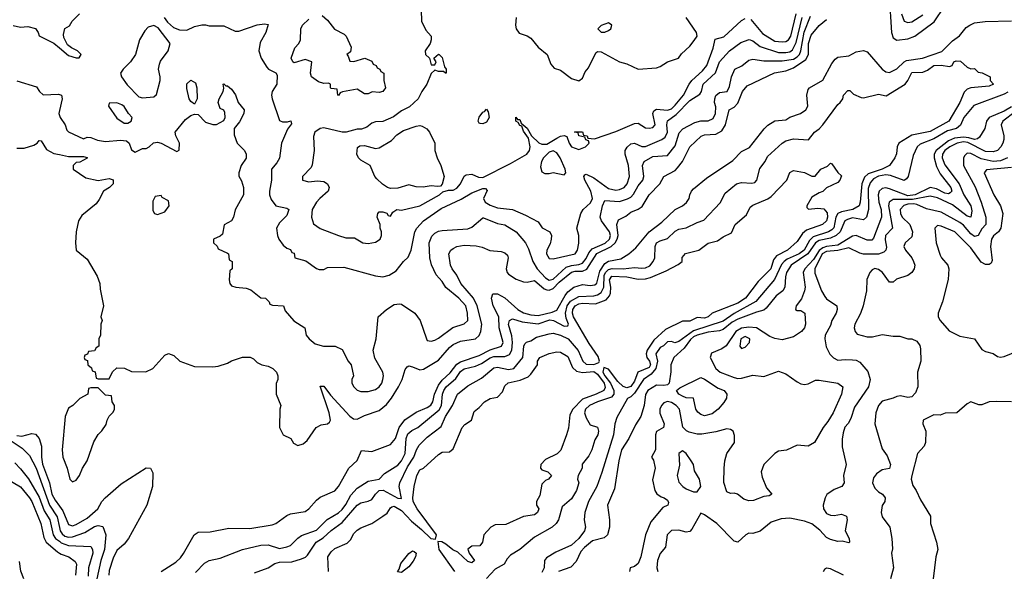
# Model space of a CAD drawing. Header units: inches. Extents: x 2348352 to 2479776, y 460422 to 613655.
# Tile 282 of 590: x 2389785 to 2395111, y 562331 to 565319. Entities that reach past the tile are written whole.
import ezdxf

# ---------------------------------------------------------------- set-up
doc = ezdxf.new("R2010")
doc.units = ezdxf.units.IN
doc.header["$MEASUREMENT"] = 0
doc.layers.add('C3586', color=7, linetype='Continuous')
doc.layers.add('C3596', color=7, linetype='Continuous')

msp = doc.modelspace()

# ---------------------------------------------------------------- linework, layer by layer
at = {"layer": 'C3586', "color": 4}
for points, elevation in [([(2389750, 565286.8), (2389790, 565278.8), (2389830, 565282.8), (2389870, 565270.8), (2389884.7, 565250), (2389891.3, 565231.3), (2389970, 565191.3), (2390000, 565166.3)], 92), ([(2389770, 564986.8), (2389875.3, 564955.3), (2389892, 564930), (2389911.3, 564911.3), (2389995.5, 564915.5), (2390000, 564914.1)], 88), ([(2390000, 564826.9), (2389996, 564810), (2390000, 564800.8)], 88), ([(2389770, 564622.8), (2389810, 564622.8), (2389861.2, 564638.8), (2389879, 564650), (2389890, 564664.7), (2389902, 564662), (2389930, 564616.3), (2389970, 564594), (2390000, 564588.3)], 84), ([(2389677.2, 563077.2), (2389799, 562999), (2389838.9, 562958.9), (2389873.8, 562890), (2389946.2, 562690), (2389987, 562627), (2390000, 562569.3)], 72), ([(2389770, 563067.7), (2389796, 563064), (2389850, 563077), (2389870, 563074.4), (2389882.3, 563062.3), (2389890.2, 563050.2), (2389902.6, 563010), (2389902.7, 562950), (2389908.9, 562911.1), (2389946.2, 562810), (2389959.7, 562750), (2389976.2, 562716.2), (2390000, 562683.7)], 76), ([(2389758.4, 562918.4), (2389790, 562887.3), (2389832.5, 562832.5), (2389890, 562732.4), (2389918.2, 562658.2), (2389947.4, 562610), (2389965.5, 562530), (2389978.9, 562510), (2390000, 562494)], 68), ([(2389710, 562835.5), (2389788.8, 562788.8), (2389837.6, 562730), (2389850.3, 562710), (2389899.6, 562590), (2389915.2, 562515.2), (2389929.2, 562489.2), (2389990, 562436.4), (2390000, 562430.4)], 64), ([(2389807.7, 562290), (2389791.8, 562331.8), (2389784.3, 562384.3)], 56)]:
    msp.add_lwpolyline(points, dxfattribs=dict(at, elevation=elevation))
at = {"layer": 'C3596', "color": 4}
for points, elevation in [([(2394488.4, 565450), (2394501.1, 565250), (2394510, 565220.7), (2394530, 565208.7), (2394590, 565215.2), (2394627, 565230), (2394732.4, 565307.6), (2394786.6, 565390)], 84), ([(2390000, 565166.3), (2390050, 565124.7), (2390090, 565112), (2390107.3, 565112.7), (2390118, 565130), (2390098, 565150), (2390065.6, 565165.6), (2390043.2, 565183.2), (2390023.2, 565223.2), (2390021.2, 565238.8), (2390028.9, 565271.1), (2390054.6, 565285.4), (2390068.7, 565310), (2390108.7, 565350)], 92), ([(2391422, 565342), (2391450, 565316), (2391488.2, 565268.2), (2391540.7, 565240.7), (2391551.3, 565230), (2391578, 565170), (2391575.3, 565144.7), (2391554, 565130), (2391562, 565122), (2391570, 565094), (2391592, 565092), (2391651.3, 565111.3), (2391690, 565094), (2391698, 565078), (2391714, 565070), (2391718, 565058), (2391734, 565050), (2391738, 565038), (2391754, 565030), (2391754, 564990), (2391764.7, 564950), (2391750, 564929.2), (2391730, 564925.2), (2391691.6, 564928.4), (2391670, 564918), (2391650, 564918), (2391610, 564942), (2391532, 564928), (2391518, 564922), (2391510, 564908), (2391506, 564910), (2391502, 564942), (2391470, 564946), (2391466, 564950), (2391466, 564970), (2391455.3, 564975.3), (2391430, 564974), (2391402, 564982), (2391364, 565010), (2391359, 565030), (2391366, 565090), (2391330, 565104), (2391270, 565086), (2391262, 565090), (2391253.2, 565110), (2391273.6, 565166.4), (2391295.3, 565190), (2391304, 565210), (2391305.2, 565270), (2391315.3, 565290), (2391350, 565321)], 92), ([(2391956, 565370), (2391958, 565310), (2391982, 565262), (2392011.3, 565230), (2392011.3, 565210), (2392004.7, 565190), (2391978, 565150), (2391981, 565130), (2392002, 565110), (2392010, 565074), (2392030, 565074), (2392038, 565090), (2392026, 565110), (2392050, 565132), (2392054, 565130), (2392070, 565114), (2392083.6, 565063.6), (2392092, 565050), (2392092, 565030), (2392088.7, 565028.7), (2392078, 565038), (2392050, 565038), (2392030, 565046), (2392010, 565028), (2391987.3, 564970), (2391960.7, 564930), (2391941, 564890), (2391892.8, 564847.2), (2391850, 564825.2), (2391807.9, 564792.1), (2391750, 564766.6), (2391710, 564765.2), (2391690, 564759), (2391662.8, 564737.2), (2391633.4, 564726.6), (2391610, 564726), (2391550.7, 564709.3), (2391530, 564709.5), (2391430, 564734), (2391410, 564729), (2391381, 564710), (2391374.4, 564685.6), (2391377.3, 564610), (2391367.1, 564532.9), (2391361, 564519), (2391314, 564470), (2391314, 564450), (2391350, 564441), (2391393.6, 564446.4), (2391430, 564442.8), (2391450.3, 564430.3), (2391459.1, 564410), (2391453.4, 564390), (2391408.8, 564351.2), (2391390.6, 564330), (2391367.3, 564290), (2391362.8, 564250), (2391373.7, 564213.7), (2391410, 564187.3), (2391510, 564151), (2391550, 564138), (2391596.9, 564136.9), (2391642, 564110), (2391670, 564106.8), (2391710, 564114.8), (2391735.3, 564130), (2391742, 564150), (2391742, 564170), (2391735.3, 564190), (2391735.3, 564210), (2391719, 564250), (2391722, 564270), (2391730, 564278), (2391750, 564278), (2391771.6, 564271.6), (2391778, 564258), (2391790, 564254), (2391803.1, 564276.9), (2391826, 564290), (2391850, 564286.8), (2391950, 564310.6), (2392055.3, 564370), (2392073.2, 564386.8), (2392105.2, 564394.8), (2392130, 564394.8), (2392150, 564407.3), (2392169, 564430), (2392189.3, 564470.7), (2392200.9, 564479.1), (2392230, 564482.8), (2392266, 564466), (2392290, 564464.9), (2392440, 564540), (2392528.6, 564591.4), (2392543, 564610), (2392546.6, 564630), (2392537.5, 564677.5), (2392510, 564715.3), (2392502, 564742), (2392490, 564745.2), (2392482, 564762), (2392469.3, 564770), (2392469, 564791), (2392478, 564778), (2392490, 564778), (2392498, 564758), (2392530, 564730.8), (2392554, 564690), (2392592.8, 564652.8), (2392610, 564644.9), (2392635.6, 564644.4), (2392690, 564678), (2392710, 564687.7), (2392730.9, 564690.9), (2392745.4, 564685.4), (2392757.3, 564650), (2392770, 564631), (2392810, 564616), (2392846, 564630), (2392866, 564650), (2392862, 564662), (2392848, 564668), (2392842, 564682), (2392809.1, 564689.1), (2392806, 564706), (2392786, 564710), (2392790, 564712), (2392830, 564712), (2392834, 564694), (2392854, 564690), (2392858, 564678), (2392894, 564674), (2393010, 564714), (2393110, 564757.3), (2393130, 564758.8), (2393170, 564734), (2393190, 564730.7), (2393210, 564734.8), (2393222.7, 564750), (2393209.5, 564810), (2393214.5, 564825.5), (2393230, 564834.9), (2393290, 564828), (2393310, 564835.6), (2393330, 564855.2), (2393375.6, 564910), (2393405.7, 564970), (2393420.4, 564990), (2393478.3, 565041.7), (2393501.7, 565070), (2393535.9, 565164.1), (2393547.1, 565212.9), (2393594.1, 565225.9), (2393690, 565314.4), (2393710, 565326)], 96), ([(2393739.2, 565319.2), (2393803.5, 565243.5), (2393870, 565202.3), (2393910, 565198), (2393930, 565200.3), (2393944.5, 565210), (2393956.8, 565230), (2393985, 565350)], 96), ([(2394554.9, 565350), (2394570, 565311), (2394590, 565304), (2394610, 565308), (2394670, 565344.9)], 88), ([(2390000, 564800.8), (2390004.7, 564790), (2390031.3, 564750), (2390041, 564721), (2390050, 564712), (2390130, 564674), (2390150, 564682), (2390170, 564681), (2390206, 564666), (2390250, 564658.7), (2390330, 564666), (2390362.8, 564662.8), (2390378, 564650), (2390390, 564614), (2390410, 564602), (2390450, 564622), (2390470, 564622), (2390486, 564630), (2390508.4, 564651.6), (2390530, 564656), (2390550, 564650.8), (2390634.6, 564605.4), (2390648, 564612), (2390649, 564650), (2390629.4, 564689.4), (2390626.6, 564710), (2390681.7, 564778.3), (2390710, 564800.7), (2390730, 564806.8), (2390750, 564806), (2390790, 564764), (2390830, 564750.8), (2390850, 564751), (2390890, 564772), (2390896, 564790), (2390895.5, 564815.5), (2390890, 564828), (2390870, 564838), (2390859, 564870), (2390864, 564890), (2390885.2, 564930), (2390888.7, 564948.7), (2390886, 564970), (2390890, 564971.3), (2390901, 564961), (2390910, 564961), (2390930, 564942.8), (2390952.1, 564912.1), (2390966, 564870), (2390998.8, 564830), (2390997.3, 564810), (2390974.9, 564765.1), (2390944.7, 564730), (2390945.4, 564694.6), (2390961, 564650), (2391001, 564610), (2391010.8, 564590), (2391010.5, 564569.5), (2390982.8, 564530), (2390971, 564490), (2390971.3, 564471.3), (2390985.4, 564445.4), (2390996, 564410), (2390996, 564370), (2390951, 564289), (2390941, 564250), (2390930.7, 564229.3), (2390891.6, 564208.4), (2390882, 564158), (2390870, 564146), (2390834, 564130), (2390834, 564110), (2390852.7, 564092.7), (2390858, 564078), (2390910, 564054), (2390914, 564050), (2390918, 564018), (2390934, 564010), (2390934, 563970), (2390922, 563958), (2390918, 563910), (2390921, 563890), (2390930, 563878), (2390954, 563870), (2391010, 563864.7), (2391035.3, 563855.3), (2391090, 563812), (2391114, 563810), (2391134, 563790), (2391138, 563778), (2391152, 563772), (2391212, 563770), (2391222, 563742), (2391267.9, 563687.9), (2391326.8, 563650), (2391334, 563610), (2391350.8, 563590), (2391384.1, 563564.1), (2391429, 563551), (2391491.1, 563551.1), (2391530, 563532), (2391562, 563470), (2391578, 563450), (2391591.3, 563390), (2391582, 563370), (2391582, 563350), (2391592, 563330), (2391610, 563312), (2391630, 563304.7), (2391670, 563306), (2391710, 563316), (2391728.7, 563330), (2391744, 563350), (2391749.2, 563370), (2391752.7, 563390), (2391749, 563410), (2391705.6, 563485.6), (2391697.2, 563530), (2391713.2, 563590), (2391724, 563710), (2391768.7, 563750), (2391810, 563776), (2391839.8, 563779.8), (2391850, 563778), (2391922, 563730), (2391951.3, 563690), (2391984.7, 563590), (2391990, 563582), (2392010, 563578), (2392030, 563582.8), (2392050, 563594.8), (2392127.7, 563652.3), (2392190, 563671), (2392209, 563690), (2392206.6, 563730), (2392197.6, 563770), (2392160.9, 563810), (2392090, 563869.3), (2392070, 563901.2), (2392038, 563938), (2392011.9, 563991.9), (2392004.5, 564030), (2392000.9, 564110), (2392014.2, 564145.8), (2392030, 564162.8), (2392050, 564173.4), (2392070, 564177.3), (2392210, 564185.5), (2392230, 564194.8), (2392290, 564246), (2392294.6, 564245.4), (2392370, 564214.9), (2392410, 564207.7), (2392470.8, 564170), (2392520.5, 564110), (2392537, 564077), (2392560.3, 564010), (2392583.6, 563970), (2392630, 563921.1), (2392650, 563907.7), (2392670, 563913.4), (2392741.8, 563978.2), (2392770, 563987.5), (2392810, 563992.7), (2392830, 564001.1), (2392850, 564026), (2392863.7, 564056.3), (2392882.6, 564077.4), (2392952.2, 564107.8), (2392975.3, 564130), (2392980.3, 564150), (2392975.6, 564170), (2392931.6, 564230), (2392925.1, 564250), (2392937.6, 564310), (2392950, 564338.8), (2393030, 564334), (2393072.2, 564347.8), (2393090, 564358.4), (2393105.6, 564374.4), (2393130, 564419.1), (2393155.1, 564450), (2393160.7, 564470), (2393154.5, 564530), (2393162.7, 564550), (2393210, 564578), (2393290, 564582.8), (2393330, 564634.8), (2393353.1, 564706.9), (2393371.5, 564728.5), (2393437.7, 564762.3), (2393470, 564770.5), (2393510, 564770.6), (2393536.3, 564783.7), (2393549.6, 564810.4), (2393550, 564846), (2393544.2, 564870), (2393544.7, 564890), (2393551.2, 564908.8), (2393570, 564924.4), (2393612.7, 564930), (2393623.9, 564956.1), (2393635.6, 565010), (2393653.2, 565050), (2393691.6, 565068.4), (2393730, 565098.8), (2393750, 565104.9), (2393810, 565096.5), (2393910, 565095.5), (2393970, 565105.8), (2393990, 565116.9), (2394002.3, 565130), (2394010.8, 565150), (2394028.5, 565251.5), (2394062.3, 565337.7)], 88), ([(2390000, 564588.3), (2390050, 564578.8), (2390130, 564578), (2390150, 564572), (2390150, 564568), (2390110, 564548), (2390090, 564546), (2390074, 564530), (2390074, 564510), (2390142.5, 564462.5), (2390210, 564447.3), (2390270, 564458.8), (2390290.8, 564450.8), (2390290.7, 564429.3), (2390270.6, 564409.4), (2390238, 564390), (2390215.3, 564344.7), (2390198, 564322), (2390121.4, 564258.6), (2390102.8, 564230), (2390091.3, 564170), (2390086.8, 564110), (2390090.9, 564070.9), (2390150, 564022), (2390204.7, 563930), (2390218, 563890), (2390219.6, 563859.6), (2390238, 563770), (2390224.7, 563710), (2390231.3, 563690), (2390224.7, 563670), (2390222, 563610), (2390214, 563590), (2390214, 563550), (2390198, 563542), (2390190, 563526), (2390158, 563522), (2390152.7, 563507.3), (2390138, 563502), (2390134, 563490), (2390138, 563478), (2390152.7, 563472.7), (2390154, 563450), (2390172.7, 563432.7), (2390178, 563418), (2390192.7, 563412.7), (2390198, 563378), (2390210, 563374), (2390270, 563374), (2390287.3, 563412.7), (2390310, 563434), (2390351.6, 563431.6), (2390390, 563414), (2390467.3, 563412.7), (2390506, 563430), (2390570, 563502), (2390590, 563512), (2390619.8, 563499.8), (2390652, 563470), (2390730, 563441), (2390830, 563438), (2390858, 563442), (2390910, 563458), (2390930, 563471.3), (2390990, 563491.3), (2391031.1, 563491.1), (2391050, 563482), (2391070, 563462), (2391094, 563450), (2391130, 563442), (2391154, 563430), (2391174, 563410), (2391182, 563390), (2391182, 563370), (2391171.6, 563348.4), (2391171.6, 563291.6), (2391198, 563230), (2391192, 563210), (2391191, 563110), (2391210.9, 563070.9), (2391250.9, 563050.9), (2391265.4, 563025.4), (2391290, 563012), (2391318, 563022), (2391340.2, 563039.8), (2391388.7, 563110), (2391415.1, 563124.9), (2391450, 563130.6), (2391461.5, 563138.5), (2391467, 563150), (2391459.1, 563190), (2391410, 563334), (2391430, 563334.8), (2391465.5, 563285.5), (2391570, 563172), (2391590, 563157.6), (2391610, 563156.3), (2391650, 563175.5), (2391730, 563203), (2391770, 563235.5), (2391796.9, 563270), (2391833.3, 563330), (2391853.6, 563370), (2391870, 563424.7), (2391881.2, 563438.8), (2391890, 563444), (2391910, 563439.1), (2391950, 563422), (2391970, 563425.5), (2392050, 563474.9), (2392110, 563543), (2392130, 563559.3), (2392170, 563578.4), (2392250, 563590.4), (2392270.8, 563609.2), (2392279.7, 563630), (2392285.1, 563670), (2392260.4, 563770), (2392240.5, 563810), (2392171.3, 563890), (2392150, 563936), (2392125.1, 563970), (2392116.2, 563990), (2392107, 564050), (2392118, 564070), (2392130, 564080.5), (2392150, 564090.4), (2392190, 564097.1), (2392253.4, 564093.4), (2392287.1, 564087.1), (2392328.2, 564068.2), (2392390, 564063.1), (2392410, 564056.3), (2392423.8, 564043.8), (2392428.2, 564030), (2392415.8, 563970), (2392421.3, 563950), (2392430, 563941.3), (2392470, 563913.7), (2392510, 563899.3), (2392530, 563897.3), (2392570, 563906), (2392621.7, 563861.7), (2392636.1, 563856.1), (2392650, 563854.9), (2392670, 563862.3), (2392703.2, 563896.8), (2392770, 563951.1), (2392790, 563956.6), (2392830, 563957.1), (2392852.9, 563967.1), (2392907.7, 564052.3), (2392984, 564090), (2393006.4, 564110), (2393017.6, 564130), (2393022, 564150), (2393015.6, 564210), (2393024.2, 564235.8), (2393064.4, 564255.6), (2393090, 564276.4), (2393130, 564292.4), (2393152.3, 564307.7), (2393189.4, 564370), (2393247.3, 564430), (2393269.7, 564470.3), (2393330, 564503), (2393343.3, 564516.7), (2393370, 564550.7), (2393409.4, 564630), (2393472.1, 564687.9), (2393490, 564694.9), (2393550, 564698), (2393583.3, 564716.7), (2393602.4, 564750), (2393622.7, 564830), (2393650, 564844.9), (2393670, 564867.3), (2393695.6, 564930), (2393719.6, 564960.4), (2393868.2, 565031.8), (2393930, 565042.4), (2393970, 565058.3), (2394036.8, 565103.2), (2394051.1, 565130), (2394051.6, 565190), (2394065.4, 565234.6), (2394110, 565287.3), (2394150, 565320.7)], 84), ([(2390550, 562330.8), (2390630, 562380.7), (2390655.3, 562404.7), (2390671.6, 562428.4), (2390729.3, 562530), (2390750, 562542.8), (2390815.5, 562544.5), (2390915.5, 562564.5), (2391030, 562563), (2391150, 562583), (2391170, 562590.6), (2391230, 562633.4), (2391250, 562642), (2391330, 562656.3), (2391350, 562670.7), (2391390, 562717.3), (2391410, 562734), (2391490, 562767.3), (2391509.6, 562790.4), (2391566, 562890), (2391610, 562931), (2391634, 562986), (2391690, 562980.5), (2391790, 563019.1), (2391818.4, 563050), (2391838, 563110), (2391868.8, 563151.2), (2391930, 563193), (2391990, 563218.4), (2392008.5, 563231.5), (2392019.7, 563250), (2392028.6, 563290), (2392050, 563340.3), (2392070, 563366.3), (2392114.4, 563405.6), (2392150, 563453.8), (2392170, 563466), (2392270, 563500.9), (2392330, 563530.2), (2392391.8, 563550), (2392399.7, 563570), (2392379.2, 563650), (2392376, 563710), (2392346.2, 563770), (2392336.3, 563810), (2392344.9, 563835.1), (2392370, 563834), (2392410, 563812.4), (2392480.4, 563750), (2392510, 563731.6), (2392550, 563720.2), (2392590, 563716.5), (2392665.3, 563734.7), (2392690, 563745.3), (2392735.1, 563824.9), (2392750, 563844.9), (2392782, 563870), (2392830, 563884.9), (2392870, 563878.9), (2392896.3, 563883.7), (2392907.2, 563892.8), (2392923.4, 563956.6), (2392950, 563998.9), (2392970, 564011.3), (2393036.6, 564023.4), (2393079.5, 564050), (2393117, 564083), (2393189.8, 564170.2), (2393258.4, 564221.6), (2393329.8, 564290.2), (2393369.7, 564310.3), (2393391.2, 564328.8), (2393406, 564350), (2393409.3, 564370), (2393419.3, 564390), (2393430, 564402.8), (2393500.1, 564459.9), (2393643.3, 564556.7), (2393690, 564604.9), (2393733.6, 564626.4), (2393811.7, 564728.3), (2393831.7, 564748.3), (2393870, 564770.5), (2393930, 564777.3), (2393950, 564790.7), (2394009.2, 564810.8), (2394038, 564830), (2394048.7, 564850), (2394042, 564910), (2394050, 564941), (2394057.2, 564950), (2394128.6, 564991.4), (2394178.9, 565081.1), (2394195.5, 565104.5), (2394210, 565116), (2394270, 565122.8), (2394310, 565144.7), (2394350, 565151.3), (2394370, 565144.7), (2394450, 565050.5), (2394470, 565037.3), (2394490, 565033.4), (2394530, 565052.7), (2394569.8, 565090.2), (2394582.8, 565097.2), (2394668.8, 565111.2), (2394773, 565147), (2394830, 565204.4), (2394868.5, 565231.5), (2394904.4, 565275.6), (2394923.7, 565290), (2394950, 565301.1), (2395008.3, 565308.3), (2395150, 565313.4)], 76), ([(2390566, 565330), (2390584.9, 565304.9), (2390617, 565277), (2390650, 565263.8), (2390690, 565262.8), (2390730, 565281), (2390770, 565291), (2390790, 565291), (2390810, 565284.7), (2390890, 565286), (2390950, 565256), (2390970, 565256), (2391069.1, 565290.9), (2391110, 565296), (2391130, 565292), (2391117.3, 565250), (2391085.2, 565194.8), (2391079.1, 565150), (2391090.6, 565110.6), (2391122, 565062), (2391131.3, 565050), (2391170.5, 565030.5), (2391178.3, 565018.3), (2391175.3, 564970), (2391150.5, 564930), (2391147.7, 564910), (2391150.7, 564890), (2391190, 564772), (2391206.4, 564766.4), (2391234.6, 564765.4), (2391250.9, 564770.9), (2391255.3, 564755.3), (2391233.4, 564726.6), (2391200.7, 564650), (2391190, 564568), (2391176.8, 564543.2), (2391147.7, 564510), (2391148, 564450), (2391135.5, 564390), (2391136.3, 564370), (2391145.8, 564345.8), (2391170.6, 564310.6), (2391230, 564298.8), (2391241, 564290), (2391230, 564259), (2391190, 564219), (2391174, 564190), (2391178.8, 564150), (2391186, 564130), (2391210, 564098), (2391230, 564082), (2391250, 564074), (2391258, 564058), (2391270, 564054), (2391274, 564030), (2391333.4, 564013.4), (2391390, 563971), (2391405.2, 563965.2), (2391430, 563966.8), (2391450, 563976), (2391538, 563978), (2391710, 563930.8), (2391750, 563926.8), (2391784.1, 563935.9), (2391821.5, 563958.5), (2391861.2, 564010), (2391887.3, 564032.7), (2391902, 564070), (2391922, 564170), (2391932.7, 564190), (2391969.3, 564230), (2392064.4, 564295.6), (2392173.1, 564346.9), (2392230, 564381.3), (2392290, 564404.9), (2392305.4, 564405.4), (2392314.4, 564394.4), (2392294, 564350), (2392302.8, 564330), (2392330, 564314.8), (2392370, 564300.7), (2392450, 564290.6), (2392520.5, 564260.5), (2392590, 564224.7), (2392610.9, 564190.9), (2392652, 564170), (2392661, 564150), (2392660.7, 564130), (2392654.9, 564105.1), (2392636.3, 564070), (2392634, 564050), (2392650, 564024.9), (2392670, 564023), (2392790, 564051), (2392802.7, 564070), (2392809.1, 564109.1), (2392809, 564150), (2392799, 564190), (2392820.9, 564270), (2392832.3, 564290), (2392872.1, 564327.9), (2392883, 564350), (2392874, 564390), (2392842.4, 564450), (2392837.2, 564470), (2392841.5, 564478.5), (2392850, 564482.8), (2392890, 564461.6), (2392970, 564404.6), (2393010, 564395.8), (2393030, 564398.4), (2393055.1, 564410), (2393071.6, 564430), (2393083.6, 564470), (2393077.4, 564530), (2393059.5, 564590), (2393059.3, 564610), (2393071.7, 564628.3), (2393090, 564646.8), (2393110, 564650.7), (2393150, 564632.7), (2393170, 564632.4), (2393259.3, 564670), (2393277.4, 564682.6), (2393288.3, 564710), (2393285.7, 564750), (2393289.8, 564770.2), (2393335.5, 564804.5), (2393410, 564880.5), (2393463.7, 564916.3), (2393472.7, 564930), (2393482.7, 564970), (2393549.6, 565030.4), (2393570, 565090.7), (2393625.2, 565150), (2393685.1, 565194.9), (2393731.8, 565211.8), (2393750, 565204.9), (2393790, 565173.4), (2393890, 565142), (2393930, 565141.5), (2393950, 565145.2), (2393964.9, 565155.1), (2393984.8, 565195.2), (2394017.3, 565330)], 92), ([(2392471, 565331), (2392466.8, 565290), (2392471.3, 565270), (2392486, 565246), (2392530, 565230.7), (2392550, 565218.8), (2392590, 565170.8), (2392638, 565130), (2392658.8, 565078.8), (2392676, 565056), (2392710, 565044.7), (2392770, 565001), (2392810, 564986.8), (2392830, 565002), (2392844.1, 565035.9), (2392862, 565058), (2392901.5, 565138.5), (2392910, 565146), (2392930, 565144), (2393030, 565090.5), (2393070, 565079.1), (2393130, 565050.7), (2393230, 565058), (2393250, 565064.7), (2393289.3, 565090.7), (2393348, 565110), (2393365.6, 565134.4), (2393410, 565176), (2393433.8, 565206.2), (2393449.4, 565230), (2393446.3, 565250), (2393390, 565331.1)], 104), ([(2390735.6, 562324.4), (2390784.1, 562375.9), (2390810, 562391), (2390870, 562402.8), (2390989.5, 562450.5), (2391090, 562473.4), (2391130, 562474.8), (2391190, 562454.8), (2391230, 562464.9), (2391250, 562470.8), (2391289.5, 562510.5), (2391310, 562524.9), (2391390, 562554), (2391448.5, 562611.5), (2391510, 562648.5), (2391530, 562666.7), (2391550, 562693.4), (2391576.1, 562743.9), (2391610, 562781.6), (2391670, 562820.5), (2391730, 562831), (2391758, 562862), (2391830, 562906.8), (2391850, 562930.6), (2391871.1, 562970), (2391874.8, 563050), (2391884.5, 563075.5), (2391906.3, 563093.7), (2391938, 563110), (2392054.1, 563205.9), (2392067.6, 563230), (2392072.4, 563290), (2392079.7, 563310), (2392091.6, 563330), (2392145, 563375), (2392170, 563414), (2392190, 563428.7), (2392250, 563441.7), (2392283.6, 563456.4), (2392330, 563488), (2392350, 563494.2), (2392410, 563494.6), (2392433.8, 563506.2), (2392446.9, 563530), (2392451.1, 563570), (2392446.5, 563606.5), (2392430, 563668), (2392434, 563690), (2392450, 563698), (2392503.1, 563683.1), (2392590, 563672.6), (2392653, 563693), (2392673.4, 563690), (2392730, 563658.4), (2392750, 563661), (2392753.3, 563670), (2392741.8, 563701.8), (2392738, 563730), (2392747, 563770), (2392765, 563795), (2392810, 563819.1), (2392890, 563822.8), (2392911.3, 563828.7), (2392930, 563842), (2392944.1, 563870), (2392946.2, 563933.8), (2392954, 563950), (2392970, 563966), (2392990, 563972.3), (2393049.8, 563970.2), (2393110, 563977.1), (2393150, 563972.4), (2393170, 563974.9), (2393193.6, 563986.4), (2393212.3, 564010), (2393220.9, 564030), (2393222, 564090), (2393229.7, 564110.3), (2393250, 564121.6), (2393290, 564133.4), (2393330, 564173.4), (2393350, 564184.9), (2393390, 564190.8), (2393450, 564221), (2393486.6, 564233.4), (2393573.4, 564326.6), (2393600.9, 564379.1), (2393662, 564430), (2393690, 564438), (2393746, 564434), (2393762, 564438), (2393773.2, 564450), (2393787.9, 564512.1), (2393817.2, 564550), (2393830, 564578), (2393910, 564651), (2393930, 564662.8), (2393970, 564673.4), (2394052.5, 564667.5), (2394084, 564710), (2394110, 564727.3), (2394129.4, 564750), (2394210, 564858.8), (2394224, 564870), (2394238, 564890), (2394242, 564910), (2394264.7, 564935.3), (2394275.3, 564935.3), (2394295.3, 564915.3), (2394336.9, 564896.9), (2394350, 564896), (2394430, 564914.8), (2394472.7, 564907.3), (2394574, 564970), (2394589.3, 564990), (2394610, 565033.4), (2394670, 565034), (2394695.1, 565044.9), (2394730, 565070.5), (2394770, 565072.7), (2394814.6, 565065.4), (2394828.7, 565071.3), (2394838, 565090), (2394850, 565096), (2394874.4, 565094.4), (2394910, 565062), (2394930, 565052), (2394950, 565054), (2394970, 565034), (2394991.6, 565031.6), (2395034, 565010), (2395034, 564990), (2395052, 564970), (2395030, 564958), (2394930, 564949), (2394910, 564942), (2394893.2, 564926.8), (2394870.7, 564870), (2394811.6, 564768.4), (2394710, 564713.3), (2394610, 564693.3), (2394541, 564650), (2394530.7, 564630), (2394527.5, 564592.5), (2394518.8, 564570), (2394490.7, 564530), (2394450.7, 564510), (2394375.5, 564484.5), (2394354.5, 564465.5), (2394340.3, 564430), (2394331.7, 564330), (2394325.5, 564310), (2394291, 564290), (2394230, 564278.5), (2394211.2, 564268.8), (2394199.6, 564250), (2394189, 564191), (2394178.9, 564181.1), (2394160.7, 564170), (2394077.6, 564142.4), (2394057.3, 564122.7), (2394028.8, 564070), (2394001.3, 564050), (2393937.3, 564022.7), (2393919.5, 564010), (2393906.4, 563993.6), (2393868.3, 563911.7), (2393766.9, 563793.1), (2393650, 563728.6), (2393590, 563686.2), (2393430, 563634.2), (2393350, 563575.6), (2393329.6, 563569.6), (2393310, 563575.3), (2393290, 563574), (2393268, 563552), (2393250, 563544), (2393226.4, 563510), (2393235.2, 563470), (2393225.8, 563430), (2393200.8, 563399.2), (2393158.7, 563370), (2393110, 563296.9), (2393090, 563276.2), (2393073.2, 563266.8), (2393015.9, 563164.1), (2393004.9, 563130), (2392996.3, 563070), (2392934.2, 562865.8), (2392907.3, 562790), (2392862, 562710), (2392842, 562650), (2392839.3, 562610), (2392844.9, 562570), (2392840.4, 562550), (2392810.4, 562510), (2392770, 562472.8), (2392684.4, 562435.6), (2392635.5, 562404.5), (2392624, 562390), (2392621.6, 562350), (2392610, 562326)], 72), ([(2390000, 564914.1), (2390010.7, 564910.7), (2390014.9, 564890), (2390000, 564826.9)], 88), ([(2395130, 564926.6), (2395110, 564914.7), (2394946.2, 564853.8), (2394891.6, 564790), (2394873.2, 564746.8), (2394852.4, 564730), (2394802.9, 564717.1), (2394730, 564673.8), (2394655.1, 564644.9), (2394640.5, 564630), (2394617.5, 564582.5), (2394590.3, 564470), (2394582.8, 564457.2), (2394570, 564447.8), (2394495.6, 564475.6), (2394470, 564477.8), (2394430, 564471.3), (2394403, 564457), (2394384.9, 564435.1), (2394375.1, 564404.9), (2394376.5, 564290), (2394366.4, 564250), (2394350, 564235.1), (2394290, 564246), (2394262.4, 564237.6), (2394248.7, 564230), (2394222.6, 564170), (2394202.3, 564150), (2394170, 564135.2), (2394110, 564123.4), (2394089.1, 564110.9), (2394048.3, 564050), (2393957.4, 563990), (2393932.2, 563950), (2393926.9, 563926.9), (2393924.4, 563870), (2393912.4, 563850), (2393877.4, 563822.6), (2393823.1, 563756.9), (2393810, 563746.6), (2393770, 563735.8), (2393670, 563697.7), (2393639.8, 563680.2), (2393590, 563641.4), (2393570, 563633.3), (2393510, 563626.9), (2393450, 563610.6), (2393430, 563600.7), (2393413.3, 563586.7), (2393379.8, 563540.2), (2393322.8, 563490), (2393307.7, 563450), (2393307.3, 563412.7), (2393298, 563350), (2393290, 563342), (2393270, 563337.2), (2393230, 563339.3), (2393182, 563310), (2393170.4, 563289.6), (2393163.7, 563230), (2393145.5, 563170), (2393115.6, 563124.4), (2393080.3, 563050), (2393041.2, 562990), (2393026.3, 562930), (2393001.7, 562778.3), (2392964, 562690), (2392975.5, 562610), (2392976.3, 562570), (2392964.9, 562530), (2392946.9, 562513.1), (2392883.1, 562496.9), (2392839.7, 562460.3), (2392821.1, 562438.9), (2392795.8, 562384.2), (2392766.6, 562353.4), (2392698.8, 562330)], 76), ([(2395150, 564846.2), (2395110, 564823.5), (2395028.5, 564790), (2395014.9, 564770), (2395004.9, 564730), (2394976.7, 564683.3), (2394966.3, 564673.7), (2394950, 564669.8), (2394919.5, 564679.5), (2394890, 564682.5), (2394842.3, 564677.7), (2394810, 564662.2), (2394742.4, 564610), (2394732.2, 564590), (2394731.3, 564570), (2394744.5, 564524.5), (2394764.5, 564484.5), (2394821.1, 564410), (2394826.4, 564390), (2394818.9, 564381.1), (2394810, 564375.1), (2394790, 564379.8), (2394743.6, 564403.6), (2394710, 564409.8), (2394629.6, 564370.4), (2394590, 564365.2), (2394490, 564403.5), (2394470, 564408.3), (2394450, 564405.1), (2394434.9, 564390), (2394428.6, 564370), (2394432.2, 564330), (2394444.7, 564290), (2394446.2, 564250), (2394403.6, 564136.4), (2394394.8, 564125.2), (2394370, 564125.1), (2394310, 564149.7), (2394290, 564146.9), (2394210, 564098.3), (2394150, 564089.9), (2394130, 564082.8), (2394110, 564068.1), (2394079.4, 564020.6), (2394031.6, 563970), (2394023.6, 563950), (2394033.2, 563870), (2394030.2, 563849.8), (2394013.3, 563806.7), (2393986, 563770), (2393982, 563750), (2393990, 563744.7), (2394010, 563744.7), (2394031.3, 563730), (2394036.3, 563670), (2394030.6, 563650), (2394014, 563630), (2393970, 563601.6), (2393910, 563586), (2393870, 563592.8), (2393843.5, 563603.5), (2393769.8, 563649.8), (2393730, 563654.3), (2393690, 563649), (2393658.8, 563630), (2393606.5, 563553.5), (2393582.8, 563537.2), (2393527.3, 563512.7), (2393520.4, 563490), (2393550.4, 563430), (2393574, 563410), (2393650, 563380.7), (2393670, 563375.8), (2393690, 563377.3), (2393750, 563394), (2393810, 563386), (2393890, 563416), (2393930, 563400.7), (2393990, 563357.3), (2394010, 563347.7), (2394030, 563344), (2394050, 563346.8), (2394090, 563366.8), (2394110, 563367.3), (2394210.5, 563350.5), (2394238, 563330), (2394230.7, 563290), (2394184.9, 563190), (2394157.3, 563142.7), (2394130.7, 563110), (2394084.7, 563030), (2394050, 563009.3), (2393990, 563014.5), (2393932.2, 562987.8), (2393890, 562982.4), (2393870.3, 562969.7), (2393810, 562909.2), (2393796.4, 562870), (2393800.7, 562840.7), (2393824.1, 562784.1), (2393854, 562750), (2393838.8, 562741.2), (2393810, 562736), (2393754.6, 562714.6), (2393730, 562712.7), (2393701.5, 562721.5), (2393668, 562750), (2393650, 562755.1), (2393630, 562753.2), (2393610, 562762), (2393593.4, 562813.4), (2393595.1, 562890), (2393599.7, 562930), (2393611, 562969), (2393651.8, 563030), (2393652.3, 563067.7), (2393645.2, 563090), (2393630, 563099.5), (2393610, 563102.9), (2393550, 563086), (2393474, 563074), (2393450, 563074.7), (2393405.6, 563085.6), (2393391.5, 563091.5), (2393371.5, 563111.5), (2393353.6, 563210), (2393336.4, 563230), (2393310, 563245.6), (2393290, 563251.2), (2393270, 563244.8), (2393256.9, 563230), (2393248.4, 563210), (2393247.8, 563187.8), (2393270.5, 563129.5), (2393266.8, 563110), (2393230, 563089.2), (2393223.6, 563070), (2393224, 562990), (2393202, 562950), (2393213.4, 562933.4), (2393222, 562890), (2393207.7, 562827.7), (2393221, 562770), (2393230.8, 562750.8), (2393254.8, 562734.8), (2393271.3, 562730), (2393290, 562716), (2393295.3, 562704.7), (2393291.1, 562688.9), (2393263.5, 562676.5), (2393199.9, 562600.1), (2393170.4, 562530), (2393145.5, 562410), (2393130, 562374), (2393110, 562357.2), (2393086.8, 562350), (2393084, 562330)], 84), ([(2395170, 564819.2), (2395102.4, 564770), (2395094, 564750), (2395108.5, 564690), (2395108.4, 564670), (2395103.8, 564650), (2395092.7, 564630), (2395074, 564610), (2395050, 564602.4), (2395010, 564605.4), (2394912.9, 564652.9), (2394890, 564657), (2394856.3, 564650), (2394816.4, 564630), (2394790, 564609.6), (2394776.9, 564590), (2394775.2, 564570), (2394790, 564532.7), (2394867.2, 564430), (2394892.4, 564370), (2394930, 564310.7), (2394936.2, 564283.8), (2394930.3, 564249.7), (2394910, 564254.5), (2394830, 564316.9), (2394750, 564353.5), (2394710, 564364), (2394614.7, 564345.3), (2394510, 564345.1), (2394488.9, 564331.1), (2394484.9, 564310), (2394506.8, 564190), (2394468.4, 564150), (2394466.9, 564126.9), (2394473.4, 564086.6), (2394471, 564070), (2394459.9, 564060.1), (2394430, 564049.6), (2394350, 564049.5), (2394330, 564054.5), (2394270, 564083), (2394210, 564068.7), (2394150, 564064.1), (2394125.4, 564050), (2394086.3, 563970), (2394086.6, 563946.6), (2394122.8, 563850), (2394139.9, 563819.9), (2394150, 563807.3), (2394204.7, 563770), (2394206.8, 563750), (2394201, 563730), (2394178, 563690), (2394170, 563662), (2394142.8, 563610), (2394140.7, 563590), (2394146.8, 563546.8), (2394167.1, 563507.1), (2394187.5, 563487.5), (2394210, 563474.8), (2394250, 563479.1), (2394290, 563476.4), (2394310, 563474.4), (2394330, 563463.8), (2394373.3, 563413.3), (2394384.6, 563370), (2394376.4, 563330), (2394299.9, 563220.1), (2394280.7, 563159.3), (2394267.3, 563132.7), (2394248.1, 563111.9), (2394238.5, 563081.5), (2394233.2, 563046.8), (2394233.7, 563006.3), (2394255.5, 562910), (2394242, 562850), (2394244.7, 562810), (2394232, 562790), (2394190, 562774), (2394151.9, 562748.1), (2394141.3, 562730), (2394130.4, 562690), (2394132.7, 562670), (2394150, 562644.9), (2394170, 562636.3), (2394190, 562634), (2394230, 562641), (2394258, 562630), (2394261, 562610), (2394251, 562550), (2394271.3, 562510), (2394274, 562490), (2394270, 562486), (2394234, 562494), (2394210, 562493.2), (2394170, 562504), (2394150, 562514), (2394113.8, 562553.8), (2394070, 562589.2), (2394030, 562603.7), (2393950, 562619.6), (2393904.1, 562615.9), (2393850, 562598), (2393790, 562549.2), (2393750, 562537.2), (2393730, 562539), (2393712, 562530), (2393670, 562488.7), (2393650, 562495.3), (2393555.3, 562590), (2393490, 562638), (2393470, 562646), (2393420.7, 562559.3), (2393410, 562548), (2393390, 562544), (2393350, 562553.6), (2393310, 562551.8), (2393288, 562530), (2393278, 562462), (2393250, 562428), (2393234.8, 562390), (2393231, 562350), (2393236, 562330)], 88), ([(2395129.1, 564570.9), (2395090, 564554.5), (2395050, 564550.8), (2394985.2, 564565.2), (2394930, 564593.3), (2394910, 564595.1), (2394896.8, 564583.2), (2394890.8, 564570), (2394890.7, 564530), (2394952.8, 564412.8), (2394986.7, 564330), (2395010.4, 564250), (2395010.5, 564210), (2394990, 564186), (2394970, 564149.4), (2394950, 564144.7), (2394930, 564159.6), (2394890, 564206.6), (2394870, 564221.3), (2394770, 564276.9), (2394690, 564295.1), (2394638.6, 564318.6), (2394621.7, 564321.7), (2394590, 564320.2), (2394567.4, 564312.6), (2394548.2, 564291.8), (2394548.9, 564270), (2394558.7, 564250), (2394599.5, 564210), (2394614.4, 564170), (2394610, 564142), (2394574.8, 564110), (2394567.7, 564090), (2394576.3, 564070), (2394610.7, 564030), (2394620.7, 564010), (2394626.8, 563990), (2394622.8, 563970), (2394610.5, 563949.5), (2394590, 563933.2), (2394527.1, 563912.9), (2394510, 563898), (2394490, 563898), (2394452.7, 563950), (2394430, 563966.6), (2394410, 563972), (2394395.5, 563964.5), (2394384, 563950), (2394368.1, 563911.9), (2394364.9, 563850), (2394347.3, 563770), (2394332.8, 563727.2), (2394302.8, 563670), (2394298, 563650), (2394304.7, 563630), (2394316, 563616), (2394370, 563601), (2394398, 563602), (2394450, 563613.4), (2394510, 563604.9), (2394545.4, 563605.4), (2394590, 563591.3), (2394610, 563591.3), (2394638, 563578), (2394654, 563554), (2394656.8, 563536.8), (2394659.5, 563470), (2394641.7, 563410), (2394643, 563330), (2394630, 563299), (2394610, 563277.2), (2394590, 563273.2), (2394550, 563281.2), (2394530, 563279), (2394510, 563269), (2394450, 563252.7), (2394430.8, 563230), (2394416, 563190), (2394411.3, 563130), (2394450, 562994), (2394477.3, 562957.3), (2394496, 562910), (2394490, 562888.7), (2394450, 562880.9), (2394419.9, 562860.1), (2394403.1, 562836.9), (2394398.7, 562810), (2394410, 562782), (2394430, 562762), (2394451.3, 562750), (2394466, 562730), (2394464.7, 562710), (2394450, 562688), (2394444.4, 562650), (2394450, 562626), (2394491.3, 562570), (2394502.8, 562510), (2394506.4, 562453.6), (2394501, 562430), (2394511.1, 562351.1), (2394494.8, 562290)], 92), ([(2391056.1, 562323.9), (2391129.6, 562350.4), (2391165.4, 562374.6), (2391190, 562380.4), (2391257.2, 562382.8), (2391310, 562399.1), (2391331.5, 562408.5), (2391341.2, 562418.8), (2391389.6, 562490), (2391426.4, 562513.6), (2391470, 562552.7), (2391530, 562596.4), (2391610, 562690.5), (2391630, 562703), (2391669.4, 562710.6), (2391690, 562721), (2391709.3, 562750), (2391729.2, 562770), (2391751.2, 562771.2), (2391830, 562727.2), (2391850, 562726), (2391837.6, 562790), (2391841.6, 562810), (2391882.8, 562897.2), (2391916.4, 562950), (2391931, 562989), (2391945.6, 563014.4), (2391990, 563058), (2392064.1, 563115.9), (2392087.8, 563170), (2392127, 563230), (2392153.2, 563290), (2392210, 563336), (2392283.3, 563376.7), (2392350, 563433), (2392370, 563437.1), (2392430, 563423.7), (2392457.2, 563430), (2392507, 563490), (2392512, 563550), (2392517, 563563), (2392527.2, 563572.8), (2392550, 563578.8), (2392581.2, 563598.8), (2392650, 563618), (2392670, 563621.6), (2392709.6, 563610.4), (2392751.7, 563590), (2392806.7, 563526.7), (2392830.4, 563470), (2392850, 563453.7), (2392890, 563452), (2392917.7, 563462.3), (2392920.7, 563470), (2392914.6, 563494.6), (2392865.8, 563565.8), (2392780.9, 563710), (2392774.5, 563730), (2392776.8, 563750), (2392789.9, 563770.1), (2392810, 563780.2), (2392830, 563783.2), (2392900.4, 563779.6), (2392957.8, 563802.2), (2392976.2, 563823.8), (2392981.5, 563838.5), (2392983.1, 563870), (2392975.4, 563910), (2392987.8, 563930), (2393070, 563926.7), (2393130, 563913.4), (2393170, 563915.3), (2393197.4, 563922.6), (2393281.3, 563958.7), (2393347.2, 563992.8), (2393369, 564010), (2393369.4, 564030.6), (2393386.8, 564053.2), (2393458, 564070), (2393510, 564107.7), (2393559.6, 564120.4), (2393590, 564142.8), (2393635.1, 564164.9), (2393655.3, 564210), (2393717.2, 564262.8), (2393736, 564304), (2393750, 564314.8), (2393831.5, 564348.5), (2393850, 564360.7), (2393935.3, 564450), (2393950, 564492), (2393970, 564502), (2394030, 564491), (2394070, 564471.3), (2394088.4, 564471.6), (2394118, 564510), (2394154, 564526), (2394170, 564542), (2394178, 564538), (2394210, 564492), (2394230, 564474), (2394222, 564450), (2394210, 564438), (2394150, 564408.7), (2394130, 564388.7), (2394110, 564382), (2394070, 564358), (2394042, 564310), (2394042, 564302), (2394052, 564292), (2394102.7, 564297.3), (2394134.2, 564294.2), (2394153, 564273), (2394155.2, 564250), (2394150, 564229.6), (2394126.8, 564210), (2394041.7, 564178.3), (2394019.9, 564160.1), (2393990, 564118), (2393938, 564070), (2393879.2, 564040.8), (2393862.5, 564017.5), (2393848, 563970), (2393779.3, 563900.7), (2393710.5, 563810), (2393670, 563784.4), (2393531, 563730), (2393509.3, 563709.3), (2393490, 563702), (2393450, 563706.6), (2393410, 563686.6), (2393370, 563686.6), (2393278.7, 563641.3), (2393215.9, 563584.1), (2393178.9, 563530), (2393173.8, 563510), (2393176.5, 563490), (2393191.3, 563470), (2393196.5, 563450), (2393190, 563434.5), (2393129.1, 563410.9), (2393110, 563360.7), (2393090, 563331.5), (2393070, 563325.3), (2393050, 563333), (2393020, 563360), (2392970, 563425.6), (2392945.3, 563434.7), (2392939.6, 563410), (2392949.4, 563390), (2392981.3, 563350), (2392998.5, 563310), (2392998, 563290), (2392985.8, 563274.2), (2392911.3, 563250), (2392866.8, 563230), (2392844.9, 563210), (2392840.7, 563190), (2392850, 563162), (2392870, 563124.7), (2392910, 563111.3), (2392916.3, 563090), (2392913, 563070), (2392896.8, 563043.2), (2392880.5, 562990), (2392863.4, 562956.6), (2392828.3, 562911.7), (2392828, 562890), (2392806.8, 562850), (2392802.8, 562830), (2392810.4, 562810), (2392797.6, 562770), (2392770, 562724.5), (2392719.1, 562680.9), (2392698.8, 562610), (2392686.8, 562590), (2392666, 562570), (2392570, 562516), (2392490, 562449.2), (2392440.5, 562419.5), (2392421.6, 562398.4), (2392406, 562370), (2392357.6, 562342.4), (2392310, 562292.7)], 68), ([(2395150, 564518), (2395014.4, 564505.6), (2395002.8, 564490), (2395054.9, 564370), (2395090.4, 564310), (2395102.4, 564270), (2395092.2, 564190), (2395079.3, 564170), (2395052.6, 564147.4), (2395041.1, 564130), (2395036.5, 564090), (2395045.3, 564014.7), (2395039.1, 564000.9), (2395030, 563993.6), (2395010, 563993), (2394985.5, 564005.5), (2394930, 564083.7), (2394842.7, 564170), (2394770, 564200.9), (2394750, 564204), (2394736, 564190), (2394743, 564110), (2394764, 564044), (2394770.8, 564030), (2394806, 563990), (2394810.7, 563970), (2394807.5, 563912.5), (2394776, 563790), (2394754, 563730), (2394754, 563710), (2394764, 563690), (2394813, 563633), (2394870, 563604.9), (2394950, 563590.8), (2394990, 563532), (2395010, 563522), (2395050, 563512), (2395074.8, 563494.8), (2395090, 563490.8), (2395110, 563494), (2395190, 563527.7)], 96), ([(2391455.1, 562330), (2391452.3, 562410), (2391470, 562437.3), (2391490, 562454.8), (2391556.6, 562483.4), (2391576.1, 562503.9), (2391590, 562534.8), (2391610, 562554.8), (2391630, 562567.3), (2391690, 562590.7), (2391750, 562630.5), (2391772.8, 562647.2), (2391790, 562674.8), (2391798.9, 562681.1), (2391810, 562684.4), (2391850, 562660.2), (2391903.8, 562603.8), (2391958.5, 562558.5), (2392008.6, 562508.6), (2392033.8, 562506.2), (2392038.8, 562530), (2391935.6, 562670), (2391914.3, 562710), (2391911.3, 562730), (2391918.4, 562790), (2391933.2, 562850), (2391950, 562881), (2391969.5, 562890.5), (2392050, 562964), (2392070, 562977.3), (2392110, 562979.1), (2392130, 562994.8), (2392179.3, 563110), (2392193.8, 563126.2), (2392229, 563150), (2392243.2, 563196.8), (2392270, 563218), (2392299, 563250), (2392330, 563266.8), (2392370, 563274.8), (2392396.6, 563303.4), (2392410, 563336), (2392427.8, 563352.2), (2392492.6, 563367.4), (2392535.1, 563384.9), (2392550, 563398.8), (2392585.2, 563450), (2392586, 563470), (2392598, 563490), (2392650, 563510.7), (2392690, 563520.7), (2392710, 563518.8), (2392750, 563494.8), (2392776.1, 563436.1), (2392796.1, 563416.1), (2392830, 563408.2), (2392890, 563413.2), (2392910, 563399), (2392947.3, 563350), (2392952.5, 563327.5), (2392944.4, 563310), (2392903.8, 563290), (2392830, 563263.5), (2392777.3, 563210), (2392761.7, 563178.3), (2392753.3, 563106.7), (2392743.2, 563070), (2392711.7, 562988.3), (2392692.5, 562967.5), (2392630, 562937.8), (2392604.9, 562910), (2392603.1, 562890), (2392610, 562881.3), (2392641, 562870), (2392661, 562850), (2392646, 562830), (2392630, 562823.6), (2392610, 562804), (2392598.6, 562741.4), (2392580.7, 562710), (2392581, 562690), (2392594, 562670), (2392586.8, 562650), (2392570, 562638), (2392510, 562629.3), (2392414.6, 562585.4), (2392357.3, 562582.7), (2392332.7, 562570), (2392295.8, 562530), (2392288.2, 562490), (2392274.8, 562470), (2392230, 562467), (2392208.8, 562451.2), (2392217.1, 562430), (2392246, 562390), (2392230, 562377.2), (2392210, 562384.7), (2392154.9, 562434.9), (2392128.6, 562448.6), (2392090, 562478.9), (2392068.5, 562491.5), (2392046.2, 562493.8), (2392052.1, 562450), (2392136.9, 562330)], 64), ([(2395150, 563249.6), (2395070, 563252), (2395030, 563249.2), (2394990, 563233.2), (2394973.6, 563233.6), (2394930, 563248.7), (2394910, 563238), (2394854, 563190), (2394791.6, 563188.4), (2394763.6, 563176.4), (2394730, 563179), (2394672, 563150), (2394671, 563130), (2394686, 563090), (2394684.7, 563030), (2394678, 563010), (2394640.7, 562970), (2394610.5, 562850), (2394608, 562830), (2394615.9, 562795.9), (2394634.8, 562770), (2394658, 562718), (2394711, 562630), (2394711.3, 562590), (2394744.7, 562490), (2394751, 562450), (2394741, 562410), (2394726, 562290)], 96), ([(2390000, 562683.7), (2390018.5, 562658.5), (2390050, 562585.5), (2390070, 562578.4), (2390090, 562584.9), (2390150, 562618.7), (2390207.6, 562670), (2390229.6, 562710), (2390246.6, 562730), (2390334.9, 562805.1), (2390470, 562891.3), (2390492, 562890), (2390504.7, 562864.7), (2390504, 562790), (2390473.4, 562690), (2390374, 562510), (2390350, 562479), (2390310, 562444), (2390290, 562402), (2390270, 562335.3), (2390266.7, 562310)], 76), ([(2390000, 562569.3), (2390004.4, 562550), (2390014.1, 562534.1), (2390030, 562522.7), (2390050, 562516.1), (2390070, 562517.7), (2390137.7, 562542.3), (2390190, 562574.9), (2390210, 562580.5), (2390234, 562574), (2390250.3, 562530), (2390243.6, 562450), (2390224, 562390), (2390203.1, 562290)], 72), ([(2390000, 562494), (2390010, 562486.5), (2390050, 562471.3), (2390170, 562466.8), (2390179.3, 562450), (2390180.3, 562430), (2390158, 562350), (2390155.1, 562304.9)], 68), ([(2390000, 562430.4), (2390010, 562424.4), (2390051, 562410), (2390085.2, 562385.2), (2390092.7, 562370), (2390087.7, 562310)], 64), ([(2394242, 562310), (2394170, 562345.2), (2394150, 562349), (2394138.8, 562341.2), (2394130.7, 562329.3)], 92)]:
    msp.add_lwpolyline(points, dxfattribs=dict(at, elevation=elevation))
for points, elevation in [([(2390510, 565287), (2390480.9, 565279.1), (2390461.6, 565258.4), (2390434, 565210), (2390411.3, 565130), (2390384.7, 565090), (2390344.7, 565050), (2390331.3, 565030), (2390336, 565010), (2390365.8, 564965.8), (2390430, 564901), (2390450, 564894.8), (2390510, 564901), (2390525.6, 564914.4), (2390545.2, 564990), (2390545.2, 565010), (2390536, 565050), (2390541.5, 565078.5), (2390546.6, 565093.4), (2390589, 565150), (2390599.3, 565190), (2390534.7, 565274.7)], 92), ([(2392970, 565302), (2392930, 565288), (2392912, 565270), (2392930, 565252), (2392950, 565252), (2392970, 565261), (2392982, 565270), (2392988, 565290)], 108), ([(2390730, 564862), (2390710, 564875.3), (2390702.7, 564890), (2390690, 564946), (2390690, 564971.3), (2390710, 564991), (2390736.1, 564976.1), (2390744, 564950), (2390746, 564890)], 88), ([(2390310, 564868.7), (2390270, 564866), (2390266, 564850), (2390310, 564784.7), (2390350, 564758), (2390370, 564758), (2390388, 564770), (2390392.7, 564790), (2390374, 564810), (2390350, 564848), (2390338, 564858)], 92), ([(2392290, 564755.3), (2392276.4, 564756.4), (2392270, 564758), (2392265.2, 564770), (2392270, 564791.3), (2392290, 564818), (2392299, 564821), (2392310, 564834), (2392319.6, 564819.6), (2392324.7, 564790), (2392310, 564764)], 96), ([(2392045.4, 564414.6), (2392010, 564419), (2391967.9, 564412.1), (2391930, 564414.5), (2391890, 564423.7), (2391830, 564406), (2391790, 564404.5), (2391775.3, 564410), (2391747.7, 564427.7), (2391716.6, 564456.6), (2391706, 564470), (2391681.2, 564530), (2391630, 564557.2), (2391617.2, 564570), (2391609.4, 564590.6), (2391613.2, 564626.8), (2391624.1, 564635.9), (2391650, 564637.3), (2391710, 564620.7), (2391730, 564624), (2391795.6, 564664.4), (2391825.1, 564694.9), (2391862, 564718), (2391930, 564742.8), (2391950, 564746), (2391962, 564742), (2391987.1, 564727.1), (2392001, 564710), (2392031, 564650), (2392031.3, 564610), (2392044, 564570), (2392064, 564530), (2392081, 564470), (2392071.1, 564428.9), (2392062, 564418)], 96), ([(2392670, 564609.5), (2392650, 564600.9), (2392619.1, 564570), (2392607.7, 564550), (2392602.8, 564522.8), (2392610, 564494), (2392626.4, 564486.4), (2392650, 564486), (2392670, 564491.3), (2392730, 564478), (2392739, 564490), (2392735.1, 564510), (2392709.4, 564570), (2392690, 564598)], 96), ([(2390550, 564366), (2390518, 564362), (2390504.7, 564335.3), (2390505.4, 564285.4), (2390514, 564270), (2390530, 564264.7), (2390570, 564278), (2390594, 564310), (2390590, 564338), (2390556.4, 564356.4)], 88), ([(2393710, 563604), (2393685.5, 563590), (2393681, 563550), (2393690, 563538), (2393710, 563546), (2393733.2, 563570), (2393734, 563590)], 88), ([(2393490, 563173.6), (2393470, 563180.7), (2393453, 563193), (2393442.9, 563210), (2393429.1, 563269.1), (2393390, 563271.8), (2393370, 563279.7), (2393349.6, 563290), (2393337.2, 563310), (2393355.6, 563324.4), (2393470, 563380.4), (2393490, 563372), (2393563.7, 563323.7), (2393595.5, 563310), (2393610.4, 563290), (2393608.2, 563270), (2393594.2, 563245.8), (2393563, 563210), (2393530, 563183.6)], 76), ([(2390210, 563326), (2390170, 563326), (2390158, 563322), (2390154, 563290), (2390110, 563268), (2390072, 563230), (2390050, 563215.3), (2390030.8, 563170), (2390015.5, 562990), (2390019.1, 562950), (2390042.8, 562890), (2390056, 562830), (2390070, 562816), (2390090, 562826), (2390109, 562850), (2390124, 562890), (2390149.4, 562930.6), (2390186.8, 563033.2), (2390210, 563072), (2390230, 563092), (2390253.6, 563126.4), (2390258, 563150), (2390268.4, 563171.6), (2390290, 563194), (2390298, 563210), (2390298, 563230), (2390286, 563250), (2390282, 563282), (2390250, 563286)], 84), ([(2393370, 562984), (2393351.3, 562970), (2393354, 562906), (2393342, 562850), (2393350, 562814), (2393372, 562790), (2393390, 562778), (2393430, 562762), (2393450, 562762), (2393468.7, 562790), (2393462.7, 562830), (2393436, 562876), (2393429.3, 562910), (2393418, 562930), (2393390, 562969)], 88), ([(2391850, 562326), (2391828.4, 562328.4), (2391837.5, 562342.5), (2391846, 562374), (2391890, 562427.7), (2391910, 562443), (2391919, 562439), (2391930.4, 562430), (2391926, 562410), (2391913.6, 562386.4), (2391890, 562356.2)], 56)]:
    msp.add_lwpolyline(points, close=True, dxfattribs=dict(at, elevation=elevation))

doc.saveas('drawing.dxf')
